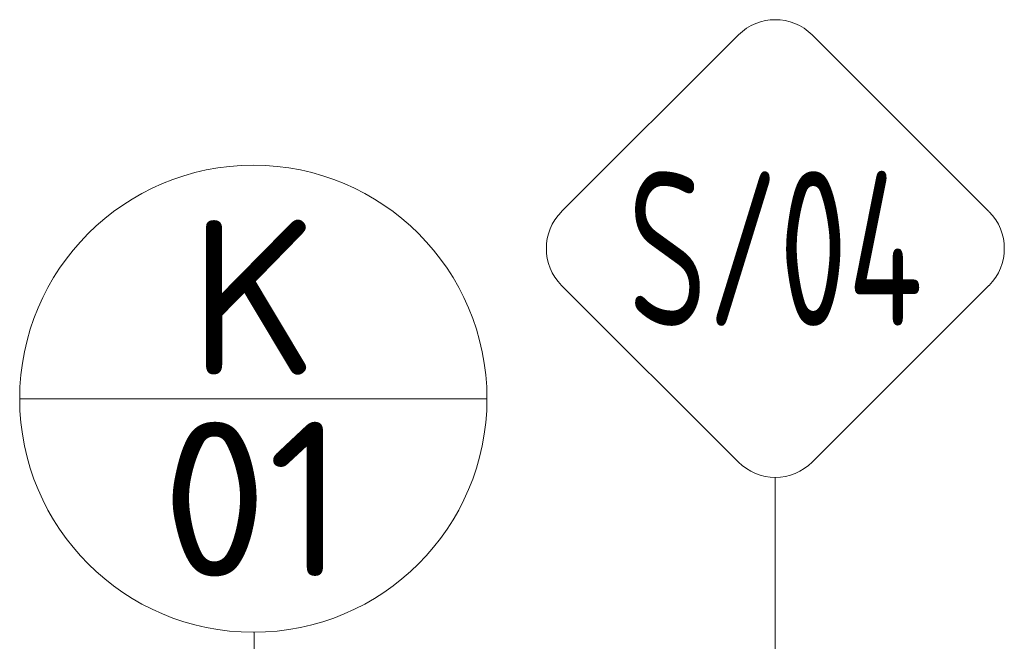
# Model space of a CAD drawing. Header units: millimetres. Extents: x -1695604 to 5289369, y -1488057 to 2187451.
# Tile 107 of 656: x 5004 to 7549, y -28662 to -27054. Entities that reach past the tile are written whole.
import ezdxf
from ezdxf.enums import TextEntityAlignment as Align

# ---------------------------------------------------------------- set-up
doc = ezdxf.new("R2010")
doc.units = ezdxf.units.MM
doc.layers.add('A99_N_znaceni 200', color=5, linetype='Continuous', lineweight=5)
doc.styles.add('A99_popis', font='isocpeur.ttf')

# ---------------------------------------------------------------- blocks, each defined once
blk = doc.blocks.new('*U86')
at = {"color": 0}
for p, q in [((-0.721, 4.139), (-4.149, 0.711)), ((4.139, 0.711), (0.711, 4.139)), ((-4.149, -0.721), (-0.721, -4.149)), ((0.711, -4.149), (4.139, -0.721)), ((-0.005, -4.445), (-0.005, -24.644))]:
    blk.add_line(p, q, dxfattribs=at)
for centre, start, end in [((-0.005, 3.424), 45, 135), ((-3.433, -0.005), 135, 225), ((3.424, -0.005), 315, 45), ((-0.005, -3.433), 225, 315)]:
    blk.add_arc(centre, 1.012, start, end, dxfattribs=at)
at = {"color": 0, "linetype": 'ByBlock', "style": 'A99_popis', "width": 0.953108}
blk.add_attdef('SKLADBA', text='', height=3, rotation=0.0103, dxfattribs=at).set_placement((-2.863, -1.506), (2.855, -1.505), align=Align.FIT)
blk = doc.blocks.new('*U20')
at = {"color": 0, "linetype": 'ByBlock'}
blk.add_line((-3.02, 0), (3.02, 0), dxfattribs=at)
blk.add_circle((0, 0), 3.02, dxfattribs=at)
at = {"color": 0, "linetype": 'ByBlock', "style": 'A99_popis'}
for tag, p in [('KATEGORIE', (0, 1.31)), ('PRVEK', (0, -1.298))]:
    blk.add_attdef(tag, text='', height=2, dxfattribs=at).set_placement(p, align=Align.MIDDLE_CENTER)

msp = doc.modelspace()

# ---------------------------------------------------------------- linework, layer by layer
at = {"layer": 'A99_N_znaceni 200', "lineweight": 5}
msp.add_lwpolyline([(5609.9, -28638.1), (5612.5, -30187.5)], dxfattribs=at)

# ---------------------------------------------------------------- block references
ref = msp.add_blockref('*U86', (6957.5, -27645), dxfattribs=dict(at, xscale=133.3, yscale=133.3, zscale=133.3))
ref.add_attrib('SKLADBA', 'S/04', dxfattribs={"layer": '0', "color": 0, "linetype": 'ByBlock', "height": 400, "rotation": 0.0103, "style": 'A99_popis', "width": 0.635246}).set_placement((6575.8, -27845.7), (7338.1, -27845.6), align=Align.FIT)
at = {"layer": 'A99_N_znaceni 200', "xscale": 200, "yscale": 200, "zscale": 200}
msp.add_blockref('*U20', (5607.5, -28034.1), dxfattribs=at).add_auto_attribs({'KATEGORIE': 'K', 'PRVEK': '01'})

doc.saveas('drawing.dxf')
